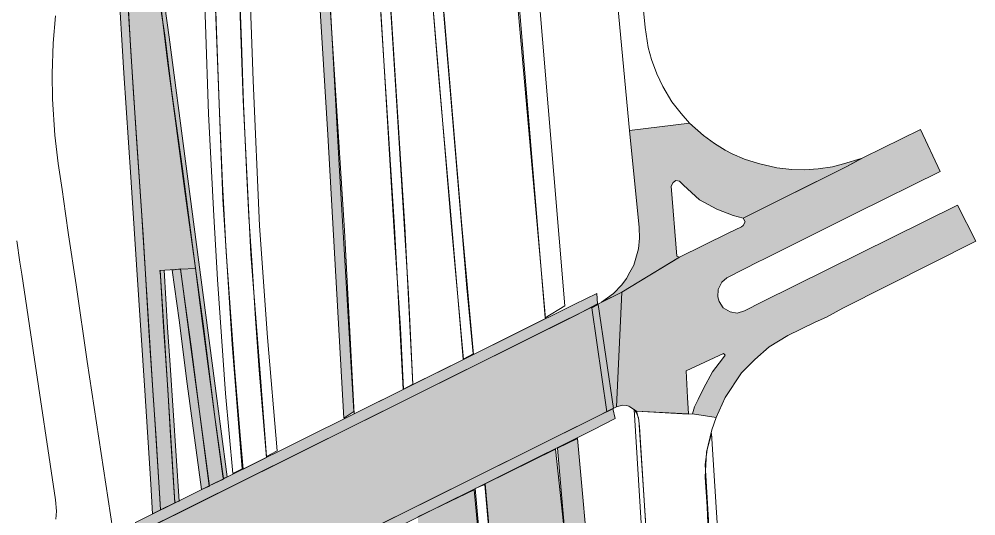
# Model space of a CAD drawing. Extents: x 2356431 to 2371438, y 6972864 to 6982525.
# Drawn here: x 2358065.92 to 2358107.21, y 6974541.84 to 6974563.28 of the extents above; entities that cross this region are included whole.
import ezdxf

# ---------------------------------------------------------------- set-up
doc = ezdxf.new("R2010")
doc.units = 0
doc.header["$LTSCALE"] = 5.6
for name, color, linetype, lineweight in [('10', 7, 'Continuous', 13), ('11', 7, 'Continuous', 13), ('12', 7, 'Continuous', 13), ('14', 7, 'Continuous', 13), ('9', 7, 'Continuous', 13)]:
    doc.layers.add(name, color=color, linetype=linetype, lineweight=lineweight)

msp = doc.modelspace()

# ---------------------------------------------------------------- hatches: boundary and pattern name
at = {"layer": '10'}
for points in [[(2358070.999, 6974576.311), (2358071.206, 6974576.919), (2358071.159, 6974575.63), (2358071.265, 6974573.706), (2358071.413, 6974571.311), (2358071.613, 6974569.042), (2358072.114, 6974564.58), (2358072.391, 6974562.502), (2358073.095, 6974557.147), (2358074.353, 6974547.67), (2358074.9, 6974543.532), (2358074.747, 6974543.457), (2358074.385, 6974545.999), (2358073.874, 6974550.034), (2358073.085, 6974555.759), (2358072.327, 6974561.484), (2358071.735, 6974566.387), (2358071.462, 6974569.004), (2358071.206, 6974571.548), (2358071.106, 6974573.396), (2358071.005, 6974575.398)], [(2358070.117, 6974573.196), (2358070.411, 6974574.251), (2358070.385, 6974571.476), (2358070.382, 6974569.827), (2358070.481, 6974566.571), (2358070.733, 6974562.109), (2358070.988, 6974558.132), (2358071.269, 6974553.967), (2358071.519, 6974549.843), (2358071.791, 6974545.769), (2358071.975, 6974542.834), (2358072.024, 6974542.103), (2358071.679, 6974541.926), (2358071.6, 6974543.215), (2358071.34, 6974547.25), (2358070.998, 6974552.463), (2358070.735, 6974556.458), (2358070.441, 6974560.947), (2358070.202, 6974565.014), (2358070.089, 6974568.438), (2358070.09, 6974571.94)], [(2358079.935, 6974546.058), (2358079.25, 6974558.288), (2358078.669, 6974567.638), (2358079.148, 6974567.604), (2358079.736, 6974556.985), (2358080.37, 6974546.349)], [(2358072.176, 6974552.447), (2358072.327, 6974549.979), (2358072.437, 6974548.35), (2358072.821, 6974542.481), (2358072.645, 6974542.415), (2358072.481, 6974544.99), (2358072.193, 6974549.546), (2358072.004, 6974552.428)], [(2358072.532, 6974552.452), (2358072.882, 6974552.504), (2358073.291, 6974549.459), (2358074.139, 6974543.121), (2358073.793, 6974542.978), (2358073.175, 6974547.543), (2358072.834, 6974550.284)], [(2358096.228, 6974508.085), (2358092.35, 6974524.029), (2358091.619, 6974527.277), (2358090.573, 6974532.491), (2358089.982, 6974536.476), (2358089.447, 6974541.44), (2358089.153, 6974544.763), (2358090.016, 6974545.186), (2358090.574, 6974538.999), (2358091.164, 6974534.462), (2358092.001, 6974529.811), (2358092.472, 6974527.66), (2358093.624, 6974522.317), (2358096.705, 6974508.192)], [(2358086.812, 6974534.545), (2358086.031, 6974543.231), (2358089.07, 6974544.721), (2358089.966, 6974536.43), (2358088.809, 6974536.299), (2358088.985, 6974534.538)]]:
    msp.add_hatch(color=256, dxfattribs=at).paths.add_polyline_path(points)
at = {"layer": '11'}
for points in [[(2358070.632, 6974563.761), (2358070.857, 6974560.091), (2358071.195, 6974555.007), (2358071.495, 6974550.467), (2358071.712, 6974547.039), (2358071.834, 6974545.176), (2358072.028, 6974542.099), (2358072.646, 6974542.403), (2358072.453, 6974545.312), (2358072.332, 6974547.298), (2358072.152, 6974550.011), (2358072.015, 6974552.201), (2358071.994, 6974552.439), (2358072.891, 6974552.496), (2358073.527, 6974552.524), (2358072.972, 6974556.822), (2358072.509, 6974560.11), (2358072.209, 6974562.585), (2358072.072, 6974563.525), (2358071.867, 6974565.006), (2358071.755, 6974565.99), (2358071.128, 6974565.95), (2358071.226, 6974564.275), (2358071.26, 6974563.756)], [(2358073.527, 6974552.524), (2358073.838, 6974550.14), (2358074.128, 6974547.979), (2358074.429, 6974545.679), (2358074.708, 6974543.551), (2358074.742, 6974543.427), (2358074.122, 6974543.136), (2358074.085, 6974543.468), (2358073.771, 6974545.782), (2358073.34, 6974549.154), (2358073.089, 6974551.002), (2358072.891, 6974552.496)]]:
    msp.add_hatch(color=256, dxfattribs=at).paths.add_polyline_path(points)
at = {"layer": '12'}
for points in [[(2358089.898, 6974550.985), (2358070.945, 6974541.555), (2358070.976, 6974541.069), (2358089.958, 6974550.51), (2358090.882, 6974551), (2358090.851, 6974551.446)], [(2358091.573, 6974546.471), (2358090.903, 6974550.959), (2358090.63, 6974550.824), (2358091.279, 6974546.329)], [(2358090.701, 6974545.556), (2358071.31, 6974535.907), (2358071.279, 6974536.394), (2358090.631, 6974546.022), (2358091.55, 6974546.472), (2358091.644, 6974546.043)]]:
    msp.add_hatch(color=256, dxfattribs=at).paths.add_polyline_path(points)
at = {"layer": '14'}
msp.add_hatch(color=256, dxfattribs=at).paths.add_polyline_path([(2358088.878, 6974501.201), (2358087.824, 6974515.643), (2358086.584, 6974532.066), (2358085.557, 6974542.961), (2358083.128, 6974541.796), (2358083.715, 6974531.646), (2358083.749, 6974531.179), (2358084.075, 6974526.924), (2358084.352, 6974523.196), (2358084.571, 6974520.242), (2358084.851, 6974516.674), (2358084.999, 6974514.64), (2358085.214, 6974511.803), (2358086.211, 6974511.809), (2358085.775, 6974518.182), (2358085.396, 6974522.687), (2358085.009, 6974527.684), (2358084.706, 6974531.95), (2358085.21, 6974531.959), (2358085.267, 6974531.371), (2358085.586, 6974527.373), (2358086.123, 6974520.141), (2358086.38, 6974516.054), (2358086.698, 6974511.883), (2358087.511, 6974501.099)])
at = {"layer": '9'}
for points in [[(2358091.937, 6974551.497), (2358094.418, 6974553.007), (2358094.306, 6974553.05), (2358094.064, 6974556.078), (2358094.145, 6974556.233), (2358094.255, 6974556.316), (2358094.42, 6974556.285), (2358094.589, 6974556.12), (2358095.28, 6974555.487), (2358096.026, 6974555.073), (2358096.742, 6974554.812), (2358097.165, 6974554.696), (2358101.636, 6974556.927), (2358102.258, 6974557.261), (2358101.492, 6974557.032), (2358101.024, 6974556.908), (2358100.408, 6974556.815), (2358099.815, 6974556.779), (2358099.262, 6974556.792), (2358098.622, 6974556.87), (2358097.827, 6974557.05), (2358097.222, 6974557.239), (2358096.695, 6974557.471), (2358096.392, 6974557.633), (2358095.933, 6974557.908), (2358095.458, 6974558.263), (2358094.857, 6974558.795), (2358092.267, 6974558.476), (2358092.681, 6974554.289), (2358092.699, 6974553.835), (2358092.651, 6974553.369), (2358092.453, 6974552.664), (2358092.282, 6974552.359), (2358092.128, 6974552.084), (2358091.926, 6974551.821), (2358091.572, 6974551.436), (2358091.054, 6974551.064), (2358091.937, 6974551.497)], [(2358107.21, 6974553.692), (2358101.468, 6974550.812), (2358100.767, 6974550.425), (2358100.269, 6974550.206), (2358099.658, 6974549.905), (2358099.095, 6974549.627), (2358098.294, 6974549.137), (2358097.668, 6974548.599), (2358097.102, 6974548.019), (2358096.398, 6974546.949), (2358096.006, 6974546.093), (2358094.98, 6974546.249), (2358095.068, 6974546.549), (2358095.23, 6974546.869), (2358095.45, 6974547.335), (2358095.848, 6974548.062), (2358096.277, 6974548.614), (2358096.384, 6974548.782), (2358096.316, 6974548.844), (2358094.708, 6974548.106), (2358094.764, 6974546.957), (2358094.813, 6974546.242), (2358092.57, 6974546.369), (2358092.27, 6974546.555), (2358092.24, 6974546.578), (2358092.134, 6974546.602), (2358091.964, 6974546.618), (2358091.698, 6974546.554), (2358091.936, 6974551.498), (2358094.388, 6974552.991), (2358096.552, 6974554.059), (2358097.098, 6974554.32), (2358097.166, 6974554.375), (2358097.253, 6974554.537), (2358097.165, 6974554.696), (2358099.094, 6974555.662), (2358101.636, 6974556.927), (2358102.356, 6974557.309), (2358104.82, 6974558.512), (2358105.672, 6974556.702), (2358102.061, 6974554.925), (2358097.998, 6974552.897), (2358097.867, 6974552.83), (2358096.469, 6974552.116), (2358096.241, 6974551.93), (2358096.082, 6974551.617), (2358096.077, 6974551.293), (2358096.131, 6974551.088), (2358096.311, 6974550.82), (2358096.603, 6974550.643), (2358096.913, 6974550.595), (2358097.232, 6974550.688), (2358097.99, 6974551.082), (2358106.416, 6974555.247)], [(2358071.296, 6974536.398), (2358070.987, 6974541.072), (2358071.003, 6974541.071), (2358074.156, 6974542.631), (2358091.936, 6974551.498), (2358091.698, 6974546.554)]]:
    msp.add_hatch(color=256, dxfattribs=at).paths.add_polyline_path(points)

# ---------------------------------------------------------------- linework, layer by layer
at = {"layer": '10'}
for points in [[(2358076.063, 6974636.953), (2358077.026, 6974624.048), (2358078.657, 6974606.178), (2358080.354, 6974586.545), (2358080.815, 6974581.495), (2358081.027, 6974578.474), (2358081.738, 6974567.205), (2358082.245, 6974559.095), (2358082.718, 6974551.426), (2358082.911, 6974547.521), (2358082.51, 6974547.312), (2358082.373, 6974549.947), (2358082.142, 6974553.634), (2358081.493, 6974564.359), (2358080.728, 6974576.068), (2358080.393, 6974581.42), (2358079.908, 6974586.814), (2358078.976, 6974597), (2358077.574, 6974612.821), (2358076.515, 6974624.845), (2358075.259, 6974642.019)], [(2358077.854, 6974638.42), (2358078.598, 6974628.533), (2358080.233, 6974609.439), (2358080.83, 6974602.745), (2358081.145, 6974599.207), (2358081.998, 6974589.782), (2358082.97, 6974578.608), (2358084.116, 6974565.005), (2358085.236, 6974551.687), (2358085.512, 6974548.837), (2358085.087, 6974548.611), (2358084.527, 6974555.166), (2358084.019, 6974560.891), (2358083.147, 6974571.6), (2358082.552, 6974578.481), (2358081.826, 6974586.683), (2358081.002, 6974595.905), (2358080.262, 6974604.022), (2358079.469, 6974613.149), (2358078.502, 6974624.163), (2358077.635, 6974635.649)], [(2358074.325, 6974566.212), (2358074.439, 6974562.776), (2358074.551, 6974559.626), (2358074.699, 6974556.178), (2358074.855, 6974553.222), (2358075.066, 6974550.24), (2358075.23, 6974548.063), (2358075.471, 6974545.15), (2358075.585, 6974543.863), (2358076.603, 6974544.361), (2358076.282, 6974548.127), (2358076.128, 6974550.359), (2358075.968, 6974552.867), (2358075.839, 6974554.746), (2358075.735, 6974556.771), (2358075.602, 6974559.642), (2358075.513, 6974562.289), (2358075.435, 6974564.644)], [(2358092.777, 6974541.297), (2358092.468, 6974546.433), (2358092.568, 6974546.297), (2358092.654, 6974546.071), (2358092.689, 6974545.693), (2358093.034, 6974540.251)], [(2358095.732, 6974540.697), (2358095.528, 6974544.057), (2358095.614, 6974544.704), (2358095.804, 6974545.401), (2358096.01, 6974541.993), (2358096.511, 6974534.42)]]:
    msp.add_lwpolyline(points, dxfattribs=at)
for points in [[(2358088.624, 6974550.39), (2358087.357, 6974565.659), (2358085.732, 6974584.233), (2358085.203, 6974595.947), (2358085.034, 6974604.004), (2358084.73, 6974613.04), (2358084.559, 6974618.796), (2358084.353, 6974627.71), (2358084.694, 6974627.736), (2358084.896, 6974620.332), (2358085.119, 6974613.894), (2358085.396, 6974602.895), (2358085.776, 6974590.18), (2358086.092, 6974584.778), (2358088.032, 6974568.095), (2358089.472, 6974550.913)], [(2358073.364, 6974623.819), (2358073.61, 6974616.386), (2358073.908, 6974608.292), (2358074.237, 6974596.925), (2358074.775, 6974583.561), (2358075.167, 6974571.455), (2358075.583, 6974559.805), (2358075.923, 6974553.143), (2358076.321, 6974548.004), (2358076.594, 6974544.403), (2358077.052, 6974544.655), (2358076.643, 6974549.546), (2358076.3, 6974554.358), (2358076.014, 6974560.628), (2358075.849, 6974565.417), (2358075.576, 6974573.74), (2358075.288, 6974581.474), (2358074.782, 6974595.735), (2358074.293, 6974610.061), (2358074.007, 6974617.964), (2358073.794, 6974623.798)], [(2358085.529, 6974548.811), (2358085.016, 6974554.513), (2358082.751, 6974581.458), (2358081.433, 6974596.099), (2358085.234, 6974596.124), (2358085.256, 6974595.567), (2358085.571, 6974587.072), (2358086.086, 6974580.429), (2358086.588, 6974574.757), (2358087.374, 6974564.649), (2358088.64, 6974550.362)], [(2358080.387, 6974546.253), (2358079.964, 6974554.16), (2358079.102, 6974567.629), (2358077.582, 6974567.607), (2358077.53, 6974579.499), (2358077.51, 6974582.686), (2358077.483, 6974589.571), (2358079.636, 6974589.764), (2358080.398, 6974581.248), (2358082.12, 6974554.299), (2358082.493, 6974547.301)], [(2358073.062, 6974589.162), (2358073.491, 6974589.202), (2358073.713, 6974583.135), (2358073.901, 6974577.179), (2358074.303, 6974565.979), (2358074.709, 6974555.505), (2358075.11, 6974549.255), (2358075.551, 6974543.873), (2358075.138, 6974543.67), (2358074.828, 6974547.13), (2358074.487, 6974552.048), (2358074.318, 6974554.786), (2358074.093, 6974559.199), (2358073.958, 6974563.044), (2358073.726, 6974570.163), (2358073.454, 6974577.716), (2358073.165, 6974585.302)], [(2358070.999, 6974576.311), (2358071.206, 6974576.919), (2358071.159, 6974575.63), (2358071.265, 6974573.706), (2358071.413, 6974571.311), (2358071.613, 6974569.042), (2358072.114, 6974564.58), (2358072.391, 6974562.502), (2358073.095, 6974557.147), (2358074.353, 6974547.67), (2358074.9, 6974543.532), (2358074.747, 6974543.457), (2358074.385, 6974545.999), (2358073.874, 6974550.034), (2358073.085, 6974555.759), (2358072.327, 6974561.484), (2358071.735, 6974566.387), (2358071.462, 6974569.004), (2358071.206, 6974571.548), (2358071.106, 6974573.396), (2358071.005, 6974575.398)], [(2358070.117, 6974573.196), (2358070.411, 6974574.251), (2358070.385, 6974571.476), (2358070.382, 6974569.827), (2358070.481, 6974566.571), (2358070.733, 6974562.109), (2358070.988, 6974558.132), (2358071.269, 6974553.967), (2358071.519, 6974549.843), (2358071.791, 6974545.769), (2358071.975, 6974542.834), (2358072.024, 6974542.103), (2358071.679, 6974541.926), (2358071.6, 6974543.215), (2358071.34, 6974547.25), (2358070.998, 6974552.463), (2358070.735, 6974556.458), (2358070.441, 6974560.947), (2358070.202, 6974565.014), (2358070.089, 6974568.438), (2358070.09, 6974571.94)], [(2358079.935, 6974546.058), (2358079.25, 6974558.288), (2358078.669, 6974567.638), (2358079.148, 6974567.604), (2358079.736, 6974556.985), (2358080.37, 6974546.349)], [(2358072.176, 6974552.447), (2358072.327, 6974549.979), (2358072.437, 6974548.35), (2358072.821, 6974542.481), (2358072.645, 6974542.415), (2358072.481, 6974544.99), (2358072.193, 6974549.546), (2358072.004, 6974552.428)], [(2358072.532, 6974552.452), (2358072.882, 6974552.504), (2358073.291, 6974549.459), (2358074.139, 6974543.121), (2358073.793, 6974542.978), (2358073.175, 6974547.543), (2358072.834, 6974550.284)], [(2358096.228, 6974508.085), (2358092.35, 6974524.029), (2358091.619, 6974527.277), (2358090.573, 6974532.491), (2358089.982, 6974536.476), (2358089.447, 6974541.44), (2358089.153, 6974544.763), (2358090.016, 6974545.186), (2358090.574, 6974538.999), (2358091.164, 6974534.462), (2358092.001, 6974529.811), (2358092.472, 6974527.66), (2358093.624, 6974522.317), (2358096.705, 6974508.192)], [(2358086.812, 6974534.545), (2358086.031, 6974543.231), (2358089.07, 6974544.721), (2358089.966, 6974536.43), (2358088.809, 6974536.299), (2358088.985, 6974534.538)], [(2358092.37, 6974479.357), (2358091.041, 6974485.274), (2358090.071, 6974490.58), (2358089.33, 6974496.547), (2358088.94, 6974501.081), (2358088.627, 6974504.811), (2358087.899, 6974514.777), (2358087.611, 6974518.635), (2358086.671, 6974531.411), (2358086.322, 6974535.036), (2358085.607, 6974543.02), (2358086.019, 6974543.193), (2358086.993, 6974532.108), (2358089.113, 6974503.932), (2358089.84, 6974495.849), (2358090.619, 6974490.005), (2358091.42, 6974485.639), (2358092.112, 6974482.387), (2358092.701, 6974479.639)]]:
    msp.add_lwpolyline(points, close=True, dxfattribs=at)
at = {"layer": '11'}
for points in [[(2358070.632, 6974563.761), (2358070.857, 6974560.091), (2358071.195, 6974555.007), (2358071.495, 6974550.467), (2358071.712, 6974547.039), (2358071.834, 6974545.176), (2358072.028, 6974542.099), (2358072.646, 6974542.403), (2358072.453, 6974545.312), (2358072.332, 6974547.298), (2358072.152, 6974550.011), (2358072.015, 6974552.201), (2358071.994, 6974552.439), (2358072.891, 6974552.496), (2358073.527, 6974552.524), (2358072.972, 6974556.822), (2358072.509, 6974560.11), (2358072.209, 6974562.585), (2358072.072, 6974563.525), (2358071.867, 6974565.006), (2358071.755, 6974565.99), (2358071.128, 6974565.95), (2358071.226, 6974564.275), (2358071.26, 6974563.756)], [(2358073.527, 6974552.524), (2358073.838, 6974550.14), (2358074.128, 6974547.979), (2358074.429, 6974545.679), (2358074.708, 6974543.551), (2358074.742, 6974543.427), (2358074.122, 6974543.136), (2358074.085, 6974543.468), (2358073.771, 6974545.782), (2358073.34, 6974549.154), (2358073.089, 6974551.002), (2358072.891, 6974552.496)]]:
    msp.add_lwpolyline(points, close=True, dxfattribs=at)
at = {"layer": '12'}
for points in [[(2358089.898, 6974550.985), (2358070.945, 6974541.555), (2358070.976, 6974541.069), (2358089.958, 6974550.51), (2358090.882, 6974551), (2358090.851, 6974551.446)], [(2358091.573, 6974546.471), (2358090.903, 6974550.959), (2358090.63, 6974550.824), (2358091.279, 6974546.329)], [(2358090.701, 6974545.556), (2358071.31, 6974535.907), (2358071.279, 6974536.394), (2358090.631, 6974546.022), (2358091.55, 6974546.472), (2358091.644, 6974546.043)]]:
    msp.add_lwpolyline(points, close=True, dxfattribs=at)
at = {"layer": '14'}
msp.add_lwpolyline([(2358082.914, 6974547.509), (2358082.57, 6974554.327), (2358080.847, 6974581.275), (2358079.807, 6974592.947), (2358078.632, 6974606.735), (2358077.229, 6974621.632), (2358075.497, 6974644.944), (2358074.504, 6974655.504), (2358073.996, 6974659.929), (2358073.435, 6974664.455), (2358072.401, 6974671.026), (2358071.006, 6974678.724), (2358072.457, 6974679.022), (2358072.96, 6974676.114), (2358073.889, 6974670.857), (2358074.579, 6974666.543), (2358075.05, 6974662.966), (2358075.764, 6974658.056), (2358076.327, 6974652.678), (2358076.955, 6974645.052), (2358078.529, 6974623.764), (2358082.306, 6974581.381), (2358084.567, 6974554.474), (2358085.096, 6974548.597)], close=True, dxfattribs=at)
msp.add_lwpolyline([(2358086.584, 6974532.066), (2358085.557, 6974542.961), (2358083.128, 6974541.796)], dxfattribs=at)
at = {"layer": '9'}
for points in [[(2358088.976, 6974592.599), (2358089.785, 6974584.209), (2358090.642, 6974575.306), (2358091.102, 6974570.461), (2358091.76, 6974563.835), (2358092.267, 6974558.476), (2358094.857, 6974558.795), (2358094.488, 6974559.21), (2358094.089, 6974559.716), (2358093.695, 6974560.377), (2358093.446, 6974560.915), (2358093.208, 6974561.544), (2358093.071, 6974562.056), (2358092.933, 6974562.925), (2358092.364, 6974568.723), (2358091.701, 6974575.602), (2358090.988, 6974583.025), (2358090.309, 6974590.173)], [(2358069.958, 6974541.22), (2358068.863, 6974548.509), (2358068.377, 6974551.819), (2358068.057, 6974553.978), (2358067.925, 6974554.889), (2358067.776, 6974555.923), (2358067.607, 6974557.056), (2358067.464, 6974558.274), (2358067.364, 6974559.821), (2358067.348, 6974560.915), (2358067.395, 6974562.239), (2358067.494, 6974563.428)], [(2358065.82, 6974553.712), (2358065.955, 6974552.797), (2358066.04, 6974552.279), (2358066.53, 6974548.974), (2358067.488, 6974542.539), (2358067.529, 6974542.053), (2358067.506, 6974541.698)], [(2358093.089, 6974539.692), (2358092.672, 6974545.993), (2358092.57, 6974546.369), (2358094.798, 6974546.235), (2358094.98, 6974546.249), (2358096.006, 6974546.093), (2358095.809, 6974545.556), (2358095.589, 6974544.596), (2358095.524, 6974543.513), (2358095.616, 6974542.238), (2358095.658, 6974541.173)]]:
    msp.add_lwpolyline(points, dxfattribs=at)
for points in [[(2358091.937, 6974551.497), (2358094.418, 6974553.007), (2358094.306, 6974553.05), (2358094.064, 6974556.078), (2358094.145, 6974556.233), (2358094.255, 6974556.316), (2358094.42, 6974556.285), (2358094.589, 6974556.12), (2358095.28, 6974555.487), (2358096.026, 6974555.073), (2358096.742, 6974554.812), (2358097.165, 6974554.696), (2358101.636, 6974556.927), (2358102.258, 6974557.261), (2358101.492, 6974557.032), (2358101.024, 6974556.908), (2358100.408, 6974556.815), (2358099.815, 6974556.779), (2358099.262, 6974556.792), (2358098.622, 6974556.87), (2358097.827, 6974557.05), (2358097.222, 6974557.239), (2358096.695, 6974557.471), (2358096.392, 6974557.633), (2358095.933, 6974557.908), (2358095.458, 6974558.263), (2358094.857, 6974558.795), (2358092.267, 6974558.476), (2358092.681, 6974554.289), (2358092.699, 6974553.835), (2358092.651, 6974553.369), (2358092.453, 6974552.664), (2358092.282, 6974552.359), (2358092.128, 6974552.084), (2358091.926, 6974551.821), (2358091.572, 6974551.436), (2358091.054, 6974551.064), (2358091.937, 6974551.497)], [(2358107.21, 6974553.692), (2358101.468, 6974550.812), (2358100.767, 6974550.425), (2358100.269, 6974550.206), (2358099.658, 6974549.905), (2358099.095, 6974549.627), (2358098.294, 6974549.137), (2358097.668, 6974548.599), (2358097.102, 6974548.019), (2358096.398, 6974546.949), (2358096.006, 6974546.093), (2358094.98, 6974546.249), (2358095.068, 6974546.549), (2358095.23, 6974546.869), (2358095.45, 6974547.335), (2358095.848, 6974548.062), (2358096.277, 6974548.614), (2358096.384, 6974548.782), (2358096.316, 6974548.844), (2358094.708, 6974548.106), (2358094.764, 6974546.957), (2358094.813, 6974546.242), (2358092.57, 6974546.369), (2358092.27, 6974546.555), (2358092.24, 6974546.578), (2358092.134, 6974546.602), (2358091.964, 6974546.618), (2358091.698, 6974546.554), (2358091.936, 6974551.498), (2358094.388, 6974552.991), (2358096.552, 6974554.059), (2358097.098, 6974554.32), (2358097.166, 6974554.375), (2358097.253, 6974554.537), (2358097.165, 6974554.696), (2358099.094, 6974555.662), (2358101.636, 6974556.927), (2358102.356, 6974557.309), (2358104.82, 6974558.512), (2358105.672, 6974556.702), (2358102.061, 6974554.925), (2358097.998, 6974552.897), (2358097.867, 6974552.83), (2358096.469, 6974552.116), (2358096.241, 6974551.93), (2358096.082, 6974551.617), (2358096.077, 6974551.293), (2358096.131, 6974551.088), (2358096.311, 6974550.82), (2358096.603, 6974550.643), (2358096.913, 6974550.595), (2358097.232, 6974550.688), (2358097.99, 6974551.082), (2358106.416, 6974555.247)], [(2358071.296, 6974536.398), (2358070.987, 6974541.072), (2358071.003, 6974541.071), (2358074.156, 6974542.631), (2358091.936, 6974551.498), (2358091.698, 6974546.554)]]:
    msp.add_lwpolyline(points, close=True, dxfattribs=at)

doc.saveas('drawing.dxf')
